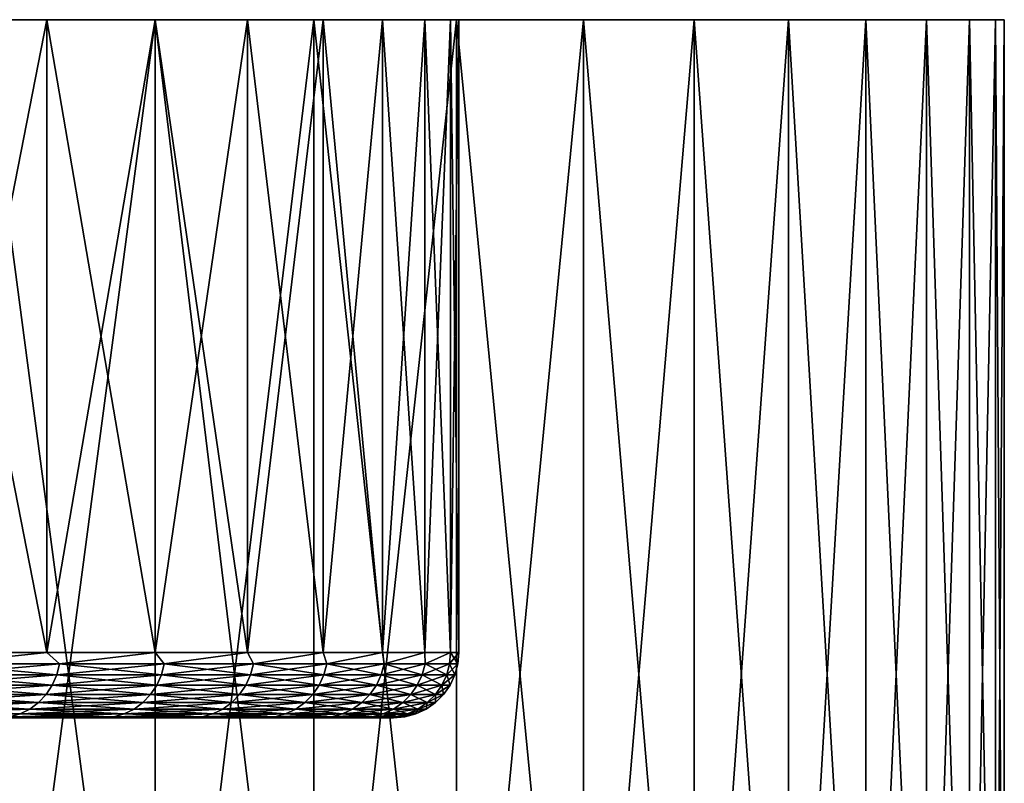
# Model space of a CAD drawing. Header units: metres. Extents: x -30 to 30, y -76 to 64.
# Tile 541 of 541: x 25.49 to 30, y 61 to 64.5. Entities that reach past the tile are written whole.
import ezdxf

# ---------------------------------------------------------------- set-up
doc = ezdxf.new("R2010")
doc.units = ezdxf.units.M
doc.layers.add('solid_508511', color=7, linetype='CONTINUOUS')

msp = doc.modelspace()

# ---------------------------------------------------------------- linework, layer by layer
at = {"layer": 'solid_508511'}
for points in [[(22.916155, 64.5, -15.201962), (26.108509, 64.5, -14.776525), (25.313326, 64.5, -16.10079)], [(23.69273, 64.5, -13.960823), (26.108509, 64.5, -14.776525), (22.916155, 64.5, -15.201962)], [(22.916155, 64.5, 15.201962), (25.313326, 64.5, 16.10079), (26.108509, 64.5, 14.776525)], [(22.916155, 64.5, 15.201962), (26.108509, 64.5, 14.776525), (23.69273, 64.5, 13.960823)], [(23.69273, 64.5, -13.960823), (26.834621, 64.5, -13.412795), (26.108509, 64.5, -14.776525)], [(24.40222, 64.5, -12.679973), (26.834621, 64.5, -13.412795), (23.69273, 64.5, -13.960823)], [(23.69273, 64.5, 13.960823), (26.108509, 64.5, 14.776525), (26.834621, 64.5, 13.412795)], [(23.69273, 64.5, 13.960823), (26.834621, 64.5, 13.412795), (24.40222, 64.5, 12.679973)], [(24.40222, 64.5, -12.679973), (27.489487, 64.5, -12.013652), (26.834621, 64.5, -13.412795)], [(25.042416, 64.5, -11.363419), (27.489487, 64.5, -12.013652), (24.40222, 64.5, -12.679973)], [(24.40222, 64.5, 12.679973), (26.834621, 64.5, 13.412795), (27.489487, 64.5, 12.013652)], [(24.40222, 64.5, 12.679973), (27.489487, 64.5, 12.013652), (25.042416, 64.5, 11.363419)], [(25.042416, 64.5, -11.363419), (28.071501, 64.5, -10.582572), (27.489487, 64.5, -12.013652)], [(25.611746, 64.5, -10.014414), (28.071501, 64.5, -10.582572), (25.042416, 64.5, -11.363419)], [(25.042416, 64.5, 11.363419), (27.489487, 64.5, 12.013652), (28.071501, 64.5, 10.582572)], [(25.042416, 64.5, 11.363419), (28.071501, 64.5, 10.582572), (25.611746, 64.5, 10.014414)], [(25.611744, 61.599998, -10.014416), (25.611746, 64.5, -10.014414), (25.042416, 64.5, -11.363419)], [(25.042456, 61.599998, -11.363335), (25.611744, 61.599998, -10.014416), (25.042416, 64.5, -11.363419)], [(25.042456, 61.599998, 11.363335), (25.042416, 64.5, 11.363419), (25.611746, 64.5, 10.014414)], [(25.611744, 61.599998, 10.014416), (25.042456, 61.599998, 11.363335), (25.611746, 64.5, 10.014414)], [(25.313259, 58.5, -16.100899), (25.313326, 64.5, -16.10079), (26.108509, 64.5, -14.776525)], [(26.108551, 58.5, -14.776453), (25.313259, 58.5, -16.100899), (26.108509, 64.5, -14.776525)], [(25.313259, 58.5, 16.100899), (26.108551, 58.5, 14.776453), (25.313326, 64.5, 16.10079)], [(26.108551, 58.5, 14.776453), (26.108509, 64.5, 14.776525), (25.313326, 64.5, 16.10079)], [(25.611744, 61.599998, -10.014416), (26.108435, 61.599998, -8.63711), (25.611746, 64.5, -10.014414)], [(25.611744, 61.599998, 10.014416), (25.611746, 64.5, 10.014414), (26.10845, 64.5, 8.637048)], [(26.108435, 61.599998, 8.63711), (25.611744, 61.599998, 10.014416), (26.10845, 64.5, 8.637048)], [(25.611746, 64.5, -10.014414), (28.579084, 64.5, -9.123364), (28.071501, 64.5, -10.582572)], [(26.10845, 64.5, -8.637048), (28.579084, 64.5, -9.123364), (25.611746, 64.5, -10.014414)], [(25.611746, 64.5, 10.014414), (28.071501, 64.5, 10.582572), (28.579084, 64.5, 9.123364)], [(25.611746, 64.5, 10.014414), (28.579084, 64.5, 9.123364), (26.10845, 64.5, 8.637048)], [(26.108435, 61.599998, -8.63711), (26.10845, 64.5, -8.637048), (25.611746, 64.5, -10.014414)], [(26.108435, 61.599998, -8.63711), (26.531116, 61.599998, -7.235321), (26.10845, 64.5, -8.637048)], [(26.108435, 61.599998, 8.63711), (26.10845, 64.5, 8.637048), (26.531103, 64.5, 7.23537)], [(26.531116, 61.599998, 7.235321), (26.108435, 61.599998, 8.63711), (26.531103, 64.5, 7.23537)], [(26.10845, 64.5, -8.637048), (29.010811, 64.5, -7.640211), (28.579084, 64.5, -9.123364)], [(26.531103, 64.5, -7.23537), (29.010811, 64.5, -7.640211), (26.10845, 64.5, -8.637048)], [(26.10845, 64.5, 8.637048), (28.579084, 64.5, 9.123364), (29.010811, 64.5, 7.640211)], [(26.10845, 64.5, 8.637048), (29.010811, 64.5, 7.640211), (26.531103, 64.5, 7.23537)], [(26.531116, 61.599998, -7.235321), (26.531103, 64.5, -7.23537), (26.10845, 64.5, -8.637048)], [(26.108551, 58.5, -14.776453), (26.108509, 64.5, -14.776525), (26.834621, 64.5, -13.412795)], [(26.834608, 58.5, 13.412824), (26.834621, 64.5, 13.412795), (26.108509, 64.5, 14.776525)], [(26.108551, 58.5, 14.776453), (26.834608, 58.5, 13.412824), (26.108509, 64.5, 14.776525)], [(26.834608, 58.5, -13.412824), (26.108551, 58.5, -14.776453), (26.834621, 64.5, -13.412795)], [(26.531103, 64.5, -7.23537), (29.365669, 64.5, -6.136566), (29.010811, 64.5, -7.640211)], [(26.878599, 64.5, -5.812999), (29.365669, 64.5, -6.136566), (26.531103, 64.5, -7.23537)], [(26.531103, 64.5, 7.23537), (29.010811, 64.5, 7.640211), (29.365669, 64.5, 6.136566)], [(26.531103, 64.5, 7.23537), (29.365669, 64.5, 6.136566), (26.878599, 64.5, 5.812999)], [(26.878593, 61.599998, -5.813022), (26.878599, 64.5, -5.812999), (26.531103, 64.5, -7.23537)], [(26.531116, 61.599998, -7.235321), (26.878593, 61.599998, -5.813022), (26.531103, 64.5, -7.23537)], [(26.531116, 61.599998, 7.235321), (26.531103, 64.5, 7.23537), (26.878599, 64.5, 5.812999)], [(26.878593, 61.599998, 5.813022), (26.531116, 61.599998, 7.235321), (26.878599, 64.5, 5.812999)], [(26.834608, 58.5, -13.412824), (26.834621, 64.5, -13.412795), (27.489487, 64.5, -12.013652)], [(27.489504, 58.5, -12.013625), (26.834608, 58.5, -13.412824), (27.489487, 64.5, -12.013652)], [(26.834608, 58.5, 13.412824), (27.489504, 58.5, 12.013625), (26.834621, 64.5, 13.412795)], [(27.489504, 58.5, 12.013625), (27.489487, 64.5, 12.013652), (26.834621, 64.5, 13.412795)], [(26.878593, 61.599998, -5.813022), (27.149879, 61.599998, -4.374246), (26.878599, 64.5, -5.812999)], [(26.878593, 61.599998, 5.813022), (26.878599, 64.5, 5.812999), (27.149864, 64.5, 4.374316)], [(27.149879, 61.599998, 4.374246), (26.878593, 61.599998, 5.813022), (27.149864, 64.5, 4.374316)], [(26.878599, 64.5, -5.812999), (29.642626, 64.5, -4.616762), (29.365669, 64.5, -6.136566)], [(27.149864, 64.5, -4.374316), (29.642626, 64.5, -4.616762), (26.878599, 64.5, -5.812999)], [(26.878599, 64.5, 5.812999), (29.365669, 64.5, 6.136566), (29.642626, 64.5, 4.616762)], [(26.878599, 64.5, 5.812999), (29.642626, 64.5, 4.616762), (27.149864, 64.5, 4.374316)], [(27.149879, 61.599998, -4.374246), (27.149864, 64.5, -4.374316), (26.878599, 64.5, -5.812999)], [(27.149864, 64.5, -4.374316), (29.840996, 64.5, -3.084619), (29.642626, 64.5, -4.616762)], [(27.344206, 64.5, -2.923066), (29.840996, 64.5, -3.084619), (27.149864, 64.5, -4.374316)], [(27.149864, 64.5, 4.374316), (29.642626, 64.5, 4.616762), (29.840996, 64.5, 3.084619)], [(27.149864, 64.5, 4.374316), (29.840996, 64.5, 3.084619), (27.344206, 64.5, 2.923066)], [(27.344208, 61.599998, -2.923071), (27.344206, 64.5, -2.923066), (27.149864, 64.5, -4.374316)], [(27.149879, 61.599998, -4.374246), (27.344208, 61.599998, -2.923071), (27.149864, 64.5, -4.374316)], [(27.149879, 61.599998, 4.374246), (27.149864, 64.5, 4.374316), (27.344206, 64.5, 2.923066)], [(27.344208, 61.599998, 2.923071), (27.149879, 61.599998, 4.374246), (27.344206, 64.5, 2.923066)], [(27.344206, 64.5, -2.923066), (29.960224, 64.5, -1.544322), (29.840996, 64.5, -3.084619)], [(27.461025, 64.5, -1.463571), (29.960224, 64.5, -1.544322), (27.344206, 64.5, -2.923066)], [(27.344206, 64.5, 2.923066), (29.840996, 64.5, 3.084619), (29.960224, 64.5, 1.544322)], [(27.344206, 64.5, 2.923066), (29.960224, 64.5, 1.544322), (27.461025, 64.5, 1.463571)], [(27.461023, 61.599998, -1.46361), (27.461025, 64.5, -1.463571), (27.344206, 64.5, -2.923066)], [(27.344208, 61.599998, -2.923071), (27.461023, 61.599998, -1.46361), (27.344206, 64.5, -2.923066)], [(27.344208, 61.599998, 2.923071), (27.344206, 64.5, 2.923066), (27.461025, 64.5, 1.463571)], [(27.461023, 61.599998, 1.46361), (27.344208, 61.599998, 2.923071), (27.461025, 64.5, 1.463571)], [(27.461023, 61.599998, -1.46361), (27.5, 61.599998), (27.461025, 64.5, -1.463571)], [(27.461023, 61.599998, 1.46361), (27.5, 64.5), (27.5, 61.599998)], [(27.461023, 61.599998, 1.46361), (27.461025, 64.5, 1.463571), (27.5, 64.5)], [(27.461025, 64.5, 1.463571), (29.960224, 64.5, 1.544322), (30, 64.5)], [(27.461025, 64.5, 1.463571), (30, 64.5), (27.5, 64.5)], [(27.5, 64.5), (29.960224, 64.5, -1.544322), (27.461025, 64.5, -1.463571)], [(27.5, 61.599998), (27.5, 64.5), (27.461025, 64.5, -1.463571)], [(27.489504, 58.5, -12.013625), (27.489487, 64.5, -12.013652), (28.071501, 64.5, -10.582572)], [(28.071503, 58.5, 10.582569), (28.071501, 64.5, 10.582572), (27.489487, 64.5, 12.013652)], [(27.489504, 58.5, 12.013625), (28.071503, 58.5, 10.582569), (27.489487, 64.5, 12.013652)], [(28.071503, 58.5, -10.582569), (27.489504, 58.5, -12.013625), (28.071501, 64.5, -10.582572)], [(27.5, 64.5), (30, 64.5), (29.960224, 64.5, -1.544322)], [(28.071503, 58.5, -10.582569), (28.071501, 64.5, -10.582572), (28.579084, 64.5, -9.123364)], [(28.57906, 58.5, 9.12345), (28.579084, 64.5, 9.123364), (28.071501, 64.5, 10.582572)], [(28.071503, 58.5, 10.582569), (28.57906, 58.5, 9.12345), (28.071501, 64.5, 10.582572)], [(28.57906, 58.5, -9.12345), (28.071503, 58.5, -10.582569), (28.579084, 64.5, -9.123364)], [(28.57906, 58.5, -9.12345), (28.579084, 64.5, -9.123364), (29.010811, 64.5, -7.640211)], [(29.01083, 58.5, -7.640138), (28.57906, 58.5, -9.12345), (29.010811, 64.5, -7.640211)], [(28.57906, 58.5, 9.12345), (29.01083, 58.5, 7.640138), (28.579084, 64.5, 9.123364)], [(29.01083, 58.5, 7.640138), (29.010811, 64.5, 7.640211), (28.579084, 64.5, 9.123364)], [(29.01083, 58.5, -7.640138), (29.010811, 64.5, -7.640211), (29.365669, 64.5, -6.136566)], [(29.365669, 58.5, 6.136565), (29.365669, 64.5, 6.136566), (29.010811, 64.5, 7.640211)], [(29.01083, 58.5, 7.640138), (29.365669, 58.5, 6.136565), (29.010811, 64.5, 7.640211)], [(29.365669, 58.5, -6.136565), (29.01083, 58.5, -7.640138), (29.365669, 64.5, -6.136566)], [(29.365669, 58.5, -6.136565), (29.365669, 64.5, -6.136566), (29.642626, 64.5, -4.616762)], [(29.642637, 58.5, -4.616719), (29.365669, 58.5, -6.136565), (29.642626, 64.5, -4.616762)], [(29.642637, 58.5, 4.616719), (29.642626, 64.5, 4.616762), (29.365669, 64.5, 6.136566)], [(29.365669, 58.5, 6.136565), (29.642637, 58.5, 4.616719), (29.365669, 64.5, 6.136566)], [(29.642637, 58.5, -4.616719), (29.642626, 64.5, -4.616762), (29.840996, 64.5, -3.084619)], [(29.840996, 58.5, 3.084631), (29.840996, 64.5, 3.084619), (29.642626, 64.5, 4.616762)], [(29.642637, 58.5, 4.616719), (29.840996, 58.5, 3.084631), (29.642626, 64.5, 4.616762)], [(29.840996, 58.5, -3.084631), (29.642637, 58.5, -4.616719), (29.840996, 64.5, -3.084619)], [(29.840996, 58.5, -3.084631), (29.840996, 64.5, -3.084619), (29.960224, 64.5, -1.544322)], [(29.960222, 58.5, -1.544363), (29.840996, 58.5, -3.084631), (29.960224, 64.5, -1.544322)], [(29.960222, 58.5, 1.544363), (29.960224, 64.5, 1.544322), (29.840996, 64.5, 3.084619)], [(29.840996, 58.5, 3.084631), (29.960222, 58.5, 1.544363), (29.840996, 64.5, 3.084619)], [(29.960222, 58.5, -1.544363), (30, 64.5), (30, 58.5)], [(29.960222, 58.5, 1.544363), (30, 58.5), (29.960224, 64.5, 1.544322)], [(29.960222, 58.5, -1.544363), (29.960224, 64.5, -1.544322), (30, 64.5)], [(29.960224, 64.5, 1.544322), (30, 58.5), (30, 64.5)], [(25.118336, 61.547905, -11.183404), (25.611744, 61.599998, -10.014416), (25.042456, 61.599998, -11.363335)], [(25.118336, 61.547905, 11.183404), (25.042456, 61.599998, 11.363335), (25.611744, 61.599998, 10.014416)], [(25.669207, 61.547905, -9.853485), (25.611744, 61.599998, -10.014416), (25.118336, 61.547905, -11.183404)], [(25.118336, 61.547905, 11.183404), (25.611744, 61.599998, 10.014416), (25.669207, 61.547905, 9.853485)], [(25.669207, 61.547905, -9.853485), (26.108435, 61.599998, -8.63711), (25.611744, 61.599998, -10.014416)], [(25.669207, 61.547905, 9.853485), (25.611744, 61.599998, 10.014416), (26.108435, 61.599998, 8.63711)], [(26.149719, 61.547905, -8.496559), (26.108435, 61.599998, -8.63711), (25.669207, 61.547905, -9.853485)], [(25.669207, 61.547905, 9.853485), (26.108435, 61.599998, 8.63711), (26.149719, 61.547905, 8.496559)], [(26.149719, 61.547905, -8.496559), (26.531116, 61.599998, -7.235321), (26.108435, 61.599998, -8.63711)], [(26.149719, 61.547905, 8.496559), (26.108435, 61.599998, 8.63711), (26.531116, 61.599998, 7.235321)], [(26.558558, 61.547905, -7.116344), (26.531116, 61.599998, -7.235321), (26.149719, 61.547905, -8.496559)], [(26.149719, 61.547905, 8.496559), (26.531116, 61.599998, 7.235321), (26.558558, 61.547905, 7.116344)], [(26.558558, 61.547905, -7.116344), (26.878593, 61.599998, -5.813022), (26.531116, 61.599998, -7.235321)], [(26.558558, 61.547905, 7.116344), (26.531116, 61.599998, 7.235321), (26.878593, 61.599998, 5.813022)], [(26.894602, 61.547905, -5.716624), (26.878593, 61.599998, -5.813022), (26.558558, 61.547905, -7.116344)], [(26.558558, 61.547905, 7.116344), (26.878593, 61.599998, 5.813022), (26.894602, 61.547905, 5.716624)], [(26.894602, 61.547905, -5.716624), (27.149879, 61.599998, -4.374246), (26.878593, 61.599998, -5.813022)], [(26.894602, 61.547905, 5.716624), (26.878593, 61.599998, 5.813022), (27.149879, 61.599998, 4.374246)], [(27.156927, 61.547905, -4.301235), (27.149879, 61.599998, -4.374246), (26.894602, 61.547905, -5.716624)], [(26.894602, 61.547905, 5.716624), (27.149879, 61.599998, 4.374246), (27.156927, 61.547905, 4.301235)], [(27.156927, 61.547905, -4.301235), (27.344208, 61.599998, -2.923071), (27.149879, 61.599998, -4.374246)], [(27.156927, 61.547905, 4.301235), (27.149879, 61.599998, 4.374246), (27.344208, 61.599998, 2.923071)], [(27.34482, 61.547905, -2.874056), (27.344208, 61.599998, -2.923071), (27.156927, 61.547905, -4.301235)], [(27.156927, 61.547905, 4.301235), (27.344208, 61.599998, 2.923071), (27.34482, 61.547905, 2.874056)], [(27.34482, 61.547905, -2.874056), (27.461023, 61.599998, -1.46361), (27.344208, 61.599998, -2.923071)], [(27.34482, 61.547905, 2.874056), (27.344208, 61.599998, 2.923071), (27.461023, 61.599998, 1.46361)], [(27.45776, 61.547905, -1.439), (27.461023, 61.599998, -1.46361), (27.34482, 61.547905, -2.874056)], [(27.34482, 61.547905, 2.874056), (27.461023, 61.599998, 1.46361), (27.45776, 61.547905, 1.439)], [(27.45776, 61.547905, 1.439), (27.461023, 61.599998, 1.46361), (27.5, 61.599998)], [(27.45776, 61.547905, 1.439), (27.5, 61.599998), (27.495441, 61.547905)], [(27.495441, 61.547905), (27.461023, 61.599998, -1.46361), (27.45776, 61.547905, -1.439)], [(27.495441, 61.547905), (27.5, 61.599998), (27.461023, 61.599998, -1.46361)], [(25.118336, 61.547905, -11.183404), (25.105955, 61.497345, -11.177892), (25.656555, 61.497345, -9.848629)], [(25.669207, 61.547905, 9.853485), (25.656555, 61.497345, 9.848629), (25.105955, 61.497345, 11.177892)], [(25.118336, 61.547905, 11.183404), (25.669207, 61.547905, 9.853485), (25.105955, 61.497345, 11.177892)], [(25.669207, 61.547905, -9.853485), (25.118336, 61.547905, -11.183404), (25.656555, 61.497345, -9.848629)], [(25.669207, 61.547905, -9.853485), (25.656555, 61.497345, -9.848629), (26.136831, 61.497345, -8.492371)], [(26.149719, 61.547905, 8.496559), (26.136831, 61.497345, 8.492371), (25.656555, 61.497345, 9.848629)], [(25.669207, 61.547905, 9.853485), (26.149719, 61.547905, 8.496559), (25.656555, 61.497345, 9.848629)], [(26.149719, 61.547905, -8.496559), (25.669207, 61.547905, -9.853485), (26.136831, 61.497345, -8.492371)], [(26.149719, 61.547905, -8.496559), (26.136831, 61.497345, -8.492371), (26.545467, 61.497345, -7.112836)], [(26.558558, 61.547905, 7.116344), (26.545467, 61.497345, 7.112836), (26.136831, 61.497345, 8.492371)], [(26.149719, 61.547905, 8.496559), (26.558558, 61.547905, 7.116344), (26.136831, 61.497345, 8.492371)], [(26.558558, 61.547905, -7.116344), (26.149719, 61.547905, -8.496559), (26.545467, 61.497345, -7.112836)], [(26.558558, 61.547905, -7.116344), (26.545467, 61.497345, -7.112836), (26.881344, 61.497345, -5.713806)], [(26.894602, 61.547905, 5.716624), (26.881344, 61.497345, 5.713806), (26.545467, 61.497345, 7.112836)], [(26.558558, 61.547905, 7.116344), (26.894602, 61.547905, 5.716624), (26.545467, 61.497345, 7.112836)], [(26.894602, 61.547905, -5.716624), (26.558558, 61.547905, -7.116344), (26.881344, 61.497345, -5.713806)], [(26.894602, 61.547905, -5.716624), (26.881344, 61.497345, -5.713806), (27.143541, 61.497345, -4.299115)], [(27.156927, 61.547905, 4.301235), (27.143541, 61.497345, 4.299115), (26.881344, 61.497345, 5.713806)], [(26.894602, 61.547905, 5.716624), (27.156927, 61.547905, 4.301235), (26.881344, 61.497345, 5.713806)], [(27.156927, 61.547905, -4.301235), (26.894602, 61.547905, -5.716624), (27.143541, 61.497345, -4.299115)], [(27.156927, 61.547905, -4.301235), (27.143541, 61.497345, -4.299115), (27.331341, 61.497345, -2.87264)], [(27.34482, 61.547905, 2.874056), (27.331341, 61.497345, 2.87264), (27.143541, 61.497345, 4.299115)], [(27.156927, 61.547905, 4.301235), (27.34482, 61.547905, 2.874056), (27.143541, 61.497345, 4.299115)], [(27.34482, 61.547905, -2.874056), (27.156927, 61.547905, -4.301235), (27.331341, 61.497345, -2.87264)], [(27.34482, 61.547905, -2.874056), (27.331341, 61.497345, -2.87264), (27.444227, 61.497345, -1.438291)], [(27.45776, 61.547905, 1.439), (27.444227, 61.497345, 1.438291), (27.331341, 61.497345, 2.87264)], [(27.34482, 61.547905, 2.874056), (27.45776, 61.547905, 1.439), (27.331341, 61.497345, 2.87264)], [(27.45776, 61.547905, -1.439), (27.34482, 61.547905, -2.874056), (27.444227, 61.497345, -1.438291)], [(27.45776, 61.547905, -1.439), (27.444227, 61.497345, -1.438291), (27.48189, 61.497345)], [(27.444227, 61.497345, 1.438291), (27.495441, 61.547905), (27.48189, 61.497345)], [(27.45776, 61.547905, 1.439), (27.495441, 61.547905), (27.444227, 61.497345, 1.438291)], [(27.495441, 61.547905), (27.45776, 61.547905, -1.439), (27.48189, 61.497345)], [(25.105955, 61.497345, -11.177892), (25.085735, 61.449909, -11.168889), (25.635891, 61.449909, -9.840696)], [(25.656555, 61.497345, 9.848629), (25.635891, 61.449909, 9.840696), (25.085735, 61.449909, 11.168889)], [(25.105955, 61.497345, 11.177892), (25.656555, 61.497345, 9.848629), (25.085735, 61.449909, 11.168889)], [(25.656555, 61.497345, -9.848629), (25.105955, 61.497345, -11.177892), (25.635891, 61.449909, -9.840696)], [(25.656555, 61.497345, -9.848629), (25.635891, 61.449909, -9.840696), (26.11578, 61.449909, -8.485531)], [(26.136831, 61.497345, 8.492371), (26.11578, 61.449909, 8.485531), (25.635891, 61.449909, 9.840696)], [(25.656555, 61.497345, 9.848629), (26.136831, 61.497345, 8.492371), (25.635891, 61.449909, 9.840696)], [(26.136831, 61.497345, -8.492371), (25.656555, 61.497345, -9.848629), (26.11578, 61.449909, -8.485531)], [(26.136831, 61.497345, -8.492371), (26.11578, 61.449909, -8.485531), (26.524086, 61.449909, -7.107108)], [(26.545467, 61.497345, 7.112836), (26.524086, 61.449909, 7.107108), (26.11578, 61.449909, 8.485531)], [(26.136831, 61.497345, 8.492371), (26.545467, 61.497345, 7.112836), (26.11578, 61.449909, 8.485531)], [(26.545467, 61.497345, -7.112836), (26.136831, 61.497345, -8.492371), (26.524086, 61.449909, -7.107108)], [(26.545467, 61.497345, -7.112836), (26.524086, 61.449909, -7.107108), (26.859694, 61.449909, -5.709204)], [(26.881344, 61.497345, 5.713806), (26.859694, 61.449909, 5.709204), (26.524086, 61.449909, 7.107108)], [(26.545467, 61.497345, 7.112836), (26.881344, 61.497345, 5.713806), (26.524086, 61.449909, 7.107108)], [(26.881344, 61.497345, -5.713806), (26.545467, 61.497345, -7.112836), (26.859694, 61.449909, -5.709204)], [(26.881344, 61.497345, -5.713806), (26.859694, 61.449909, -5.709204), (27.121679, 61.449909, -4.295652)], [(27.143541, 61.497345, 4.299115), (27.121679, 61.449909, 4.295652), (26.859694, 61.449909, 5.709204)], [(26.881344, 61.497345, 5.713806), (27.143541, 61.497345, 4.299115), (26.859694, 61.449909, 5.709204)], [(27.143541, 61.497345, -4.299115), (26.881344, 61.497345, -5.713806), (27.121679, 61.449909, -4.295652)], [(27.143541, 61.497345, -4.299115), (27.121679, 61.449909, -4.295652), (27.309328, 61.449909, -2.870326)], [(27.331341, 61.497345, 2.87264), (27.309328, 61.449909, 2.870326), (27.121679, 61.449909, 4.295652)], [(27.143541, 61.497345, 4.299115), (27.331341, 61.497345, 2.87264), (27.121679, 61.449909, 4.295652)], [(27.331341, 61.497345, -2.87264), (27.143541, 61.497345, -4.299115), (27.309328, 61.449909, -2.870326)], [(27.331341, 61.497345, -2.87264), (27.309328, 61.449909, -2.870326), (27.422123, 61.449909, -1.437133)], [(27.444227, 61.497345, 1.438291), (27.422123, 61.449909, 1.437133), (27.309328, 61.449909, 2.870326)], [(27.331341, 61.497345, 2.87264), (27.444227, 61.497345, 1.438291), (27.309328, 61.449909, 2.870326)], [(27.444227, 61.497345, -1.438291), (27.331341, 61.497345, -2.87264), (27.422123, 61.449909, -1.437133)], [(27.444227, 61.497345, -1.438291), (27.422123, 61.449909, -1.437133), (27.459755, 61.449909)], [(27.422123, 61.449909, 1.437133), (27.48189, 61.497345), (27.459755, 61.449909)], [(27.444227, 61.497345, 1.438291), (27.48189, 61.497345), (27.422123, 61.449909, 1.437133)], [(27.48189, 61.497345), (27.444227, 61.497345, -1.438291), (27.459755, 61.449909)], [(25.085735, 61.449909, -11.168889), (25.058289, 61.407043, -11.156669), (25.607843, 61.407043, -9.829929)], [(25.635891, 61.449909, 9.840696), (25.607843, 61.407043, 9.829929), (25.058289, 61.407043, 11.156669)], [(25.085735, 61.449909, 11.168889), (25.635891, 61.449909, 9.840696), (25.058289, 61.407043, 11.156669)], [(25.635891, 61.449909, -9.840696), (25.085735, 61.449909, -11.168889), (25.607843, 61.407043, -9.829929)], [(25.635891, 61.449909, -9.840696), (25.607843, 61.407043, -9.829929), (26.087206, 61.407043, -8.476247)], [(26.11578, 61.449909, 8.485531), (26.087206, 61.407043, 8.476247), (25.607843, 61.407043, 9.829929)], [(25.635891, 61.449909, 9.840696), (26.11578, 61.449909, 8.485531), (25.607843, 61.407043, 9.829929)], [(26.11578, 61.449909, -8.485531), (25.635891, 61.449909, -9.840696), (26.087206, 61.407043, -8.476247)], [(26.11578, 61.449909, -8.485531), (26.087206, 61.407043, -8.476247), (26.495068, 61.407043, -7.099332)], [(26.524086, 61.449909, 7.107108), (26.495068, 61.407043, 7.099332), (26.087206, 61.407043, 8.476247)], [(26.11578, 61.449909, 8.485531), (26.524086, 61.449909, 7.107108), (26.087206, 61.407043, 8.476247)], [(26.524086, 61.449909, -7.107108), (26.11578, 61.449909, -8.485531), (26.495068, 61.407043, -7.099332)], [(26.524086, 61.449909, -7.107108), (26.495068, 61.407043, -7.099332), (26.830307, 61.407043, -5.702958)], [(26.859694, 61.449909, 5.709204), (26.830307, 61.407043, 5.702958), (26.495068, 61.407043, 7.099332)], [(26.524086, 61.449909, 7.107108), (26.859694, 61.449909, 5.709204), (26.495068, 61.407043, 7.099332)], [(26.859694, 61.449909, -5.709204), (26.524086, 61.449909, -7.107108), (26.830307, 61.407043, -5.702958)], [(26.859694, 61.449909, -5.709204), (26.830307, 61.407043, -5.702958), (27.092007, 61.407043, -4.290952)], [(27.121679, 61.449909, 4.295652), (27.092007, 61.407043, 4.290952), (26.830307, 61.407043, 5.702958)], [(26.859694, 61.449909, 5.709204), (27.121679, 61.449909, 4.295652), (26.830307, 61.407043, 5.702958)], [(27.121679, 61.449909, -4.295652), (26.859694, 61.449909, -5.709204), (27.092007, 61.407043, -4.290952)], [(27.121679, 61.449909, -4.295652), (27.092007, 61.407043, -4.290952), (27.279449, 61.407043, -2.867186)], [(27.309328, 61.449909, 2.870326), (27.279449, 61.407043, 2.867186), (27.092007, 61.407043, 4.290952)], [(27.121679, 61.449909, 4.295652), (27.309328, 61.449909, 2.870326), (27.092007, 61.407043, 4.290952)], [(27.309328, 61.449909, -2.870326), (27.121679, 61.449909, -4.295652), (27.279449, 61.407043, -2.867186)], [(27.309328, 61.449909, -2.870326), (27.279449, 61.407043, -2.867186), (27.39212, 61.407043, -1.43556)], [(27.422123, 61.449909, 1.437133), (27.39212, 61.407043, 1.43556), (27.279449, 61.407043, 2.867186)], [(27.309328, 61.449909, 2.870326), (27.422123, 61.449909, 1.437133), (27.279449, 61.407043, 2.867186)], [(27.422123, 61.449909, -1.437133), (27.309328, 61.449909, -2.870326), (27.39212, 61.407043, -1.43556)], [(27.422123, 61.449909, -1.437133), (27.39212, 61.407043, -1.43556), (27.429712, 61.407043)], [(27.39212, 61.407043, 1.43556), (27.459755, 61.449909), (27.429712, 61.407043)], [(27.422123, 61.449909, 1.437133), (27.459755, 61.449909), (27.39212, 61.407043, 1.43556)], [(27.459755, 61.449909), (27.422123, 61.449909, -1.437133), (27.429712, 61.407043)], [(25.058289, 61.407043, -11.156669), (25.024454, 61.370052, -11.141605), (25.573265, 61.370052, -9.816657)], [(25.607843, 61.407043, 9.829929), (25.573265, 61.370052, 9.816657), (25.024454, 61.370052, 11.141605)], [(25.058289, 61.407043, 11.156669), (25.607843, 61.407043, 9.829929), (25.024454, 61.370052, 11.141605)], [(25.607843, 61.407043, -9.829929), (25.058289, 61.407043, -11.156669), (25.573265, 61.370052, -9.816657)], [(25.607843, 61.407043, -9.829929), (25.573265, 61.370052, -9.816657), (26.051983, 61.370052, -8.464803)], [(26.087206, 61.407043, 8.476247), (26.051983, 61.370052, 8.464803), (25.573265, 61.370052, 9.816657)], [(25.607843, 61.407043, 9.829929), (26.087206, 61.407043, 8.476247), (25.573265, 61.370052, 9.816657)], [(26.087206, 61.407043, -8.476247), (25.607843, 61.407043, -9.829929), (26.051983, 61.370052, -8.464803)], [(26.087206, 61.407043, -8.476247), (26.051983, 61.370052, -8.464803), (26.459293, 61.370052, -7.089746)], [(26.495068, 61.407043, 7.099332), (26.459293, 61.370052, 7.089746), (26.051983, 61.370052, 8.464803)], [(26.087206, 61.407043, 8.476247), (26.495068, 61.407043, 7.099332), (26.051983, 61.370052, 8.464803)], [(26.495068, 61.407043, -7.099332), (26.087206, 61.407043, -8.476247), (26.459293, 61.370052, -7.089746)], [(26.495068, 61.407043, -7.099332), (26.459293, 61.370052, -7.089746), (26.794081, 61.370052, -5.695258)], [(26.830307, 61.407043, 5.702958), (26.794081, 61.370052, 5.695258), (26.459293, 61.370052, 7.089746)], [(26.495068, 61.407043, 7.099332), (26.830307, 61.407043, 5.702958), (26.459293, 61.370052, 7.089746)], [(26.830307, 61.407043, -5.702958), (26.495068, 61.407043, -7.099332), (26.794081, 61.370052, -5.695258)], [(26.830307, 61.407043, -5.702958), (26.794081, 61.370052, -5.695258), (27.055426, 61.370052, -4.285159)], [(27.092007, 61.407043, 4.290952), (27.055426, 61.370052, 4.285159), (26.794081, 61.370052, 5.695258)], [(26.830307, 61.407043, 5.702958), (27.092007, 61.407043, 4.290952), (26.794081, 61.370052, 5.695258)], [(27.092007, 61.407043, -4.290952), (26.830307, 61.407043, -5.702958), (27.055426, 61.370052, -4.285159)], [(27.092007, 61.407043, -4.290952), (27.055426, 61.370052, -4.285159), (27.242617, 61.370052, -2.863314)], [(27.279449, 61.407043, 2.867186), (27.242617, 61.370052, 2.863314), (27.055426, 61.370052, 4.285159)], [(27.092007, 61.407043, 4.290952), (27.279449, 61.407043, 2.867186), (27.055426, 61.370052, 4.285159)], [(27.279449, 61.407043, -2.867186), (27.092007, 61.407043, -4.290952), (27.242617, 61.370052, -2.863314)], [(27.279449, 61.407043, -2.867186), (27.242617, 61.370052, -2.863314), (27.355135, 61.370052, -1.433622)], [(27.39212, 61.407043, 1.43556), (27.355135, 61.370052, 1.433622), (27.242617, 61.370052, 2.863314)], [(27.279449, 61.407043, 2.867186), (27.39212, 61.407043, 1.43556), (27.242617, 61.370052, 2.863314)], [(27.39212, 61.407043, -1.43556), (27.279449, 61.407043, -2.867186), (27.355135, 61.370052, -1.433622)], [(27.39212, 61.407043, -1.43556), (27.355135, 61.370052, -1.433622), (27.392675, 61.370052)], [(27.355135, 61.370052, 1.433622), (27.429712, 61.407043), (27.392675, 61.370052)], [(27.39212, 61.407043, 1.43556), (27.429712, 61.407043), (27.355135, 61.370052, 1.433622)], [(27.429712, 61.407043), (27.39212, 61.407043, -1.43556), (27.392675, 61.370052)], [(24.985262, 61.340061, -11.124155), (24.941902, 61.317986, -11.10485), (25.488903, 61.317986, -9.784273)], [(25.533213, 61.340061, 9.801282), (25.488903, 61.317986, 9.784273), (24.941902, 61.317986, 11.10485)], [(24.985262, 61.340061, 11.124155), (25.533213, 61.340061, 9.801282), (24.941902, 61.317986, 11.10485)], [(25.024454, 61.370052, -11.141605), (24.985262, 61.340061, -11.124155), (25.533213, 61.340061, -9.801282)], [(25.573265, 61.370052, 9.816657), (25.533213, 61.340061, 9.801282), (24.985262, 61.340061, 11.124155)], [(25.024454, 61.370052, 11.141605), (25.573265, 61.370052, 9.816657), (24.985262, 61.340061, 11.124155)], [(25.533213, 61.340061, -9.801282), (24.985262, 61.340061, -11.124155), (25.488903, 61.317986, -9.784273)], [(25.573265, 61.370052, -9.816657), (25.024454, 61.370052, -11.141605), (25.533213, 61.340061, -9.801282)], [(25.533213, 61.340061, -9.801282), (25.488903, 61.317986, -9.784273), (25.96604, 61.317986, -8.436878)], [(26.011181, 61.340061, 8.451545), (25.96604, 61.317986, 8.436878), (25.488903, 61.317986, 9.784273)], [(25.533213, 61.340061, 9.801282), (26.011181, 61.340061, 8.451545), (25.488903, 61.317986, 9.784273)], [(25.573265, 61.370052, -9.816657), (25.533213, 61.340061, -9.801282), (26.011181, 61.340061, -8.451545)], [(26.051983, 61.370052, 8.464803), (26.011181, 61.340061, 8.451545), (25.533213, 61.340061, 9.801282)], [(25.573265, 61.370052, 9.816657), (26.051983, 61.370052, 8.464803), (25.533213, 61.340061, 9.801282)], [(26.011181, 61.340061, -8.451545), (25.533213, 61.340061, -9.801282), (25.96604, 61.317986, -8.436878)], [(26.051983, 61.370052, -8.464803), (25.573265, 61.370052, -9.816657), (26.011181, 61.340061, -8.451545)], [(26.011181, 61.340061, -8.451545), (25.96604, 61.317986, -8.436878), (26.372007, 61.317986, -7.066358)], [(26.417852, 61.340061, 7.078642), (26.372007, 61.317986, 7.066358), (25.96604, 61.317986, 8.436878)], [(26.011181, 61.340061, 8.451545), (26.417852, 61.340061, 7.078642), (25.96604, 61.317986, 8.436878)], [(26.051983, 61.370052, -8.464803), (26.011181, 61.340061, -8.451545), (26.417852, 61.340061, -7.078642)], [(26.459293, 61.370052, 7.089746), (26.417852, 61.340061, 7.078642), (26.011181, 61.340061, 8.451545)], [(26.051983, 61.370052, 8.464803), (26.459293, 61.370052, 7.089746), (26.011181, 61.340061, 8.451545)], [(26.417852, 61.340061, -7.078642), (26.011181, 61.340061, -8.451545), (26.372007, 61.317986, -7.066358)], [(26.459293, 61.370052, -7.089746), (26.051983, 61.370052, -8.464803), (26.417852, 61.340061, -7.078642)], [(26.417852, 61.340061, -7.078642), (26.372007, 61.317986, -7.066358), (26.70569, 61.317986, -5.67647)], [(26.752115, 61.340061, 5.686337), (26.70569, 61.317986, 5.67647), (26.372007, 61.317986, 7.066358)], [(26.417852, 61.340061, 7.078642), (26.752115, 61.340061, 5.686337), (26.372007, 61.317986, 7.066358)], [(26.459293, 61.370052, -7.089746), (26.417852, 61.340061, -7.078642), (26.752115, 61.340061, -5.686337)], [(26.794081, 61.370052, 5.695258), (26.752115, 61.340061, 5.686337), (26.417852, 61.340061, 7.078642)], [(26.459293, 61.370052, 7.089746), (26.794081, 61.370052, 5.695258), (26.417852, 61.340061, 7.078642)], [(26.752115, 61.340061, -5.686337), (26.417852, 61.340061, -7.078642), (26.70569, 61.317986, -5.67647)], [(26.794081, 61.370052, -5.695258), (26.459293, 61.370052, -7.089746), (26.752115, 61.340061, -5.686337)], [(26.752115, 61.340061, -5.686337), (26.70569, 61.317986, -5.67647), (26.966173, 61.317986, -4.271022)], [(27.013052, 61.340061, 4.278447), (26.966173, 61.317986, 4.271022), (26.70569, 61.317986, 5.67647)], [(26.752115, 61.340061, 5.686337), (27.013052, 61.340061, 4.278447), (26.70569, 61.317986, 5.67647)], [(26.794081, 61.370052, -5.695258), (26.752115, 61.340061, -5.686337), (27.013052, 61.340061, -4.278447)], [(27.055426, 61.370052, 4.285159), (27.013052, 61.340061, 4.278447), (26.752115, 61.340061, 5.686337)], [(26.794081, 61.370052, 5.695258), (27.055426, 61.370052, 4.285159), (26.752115, 61.340061, 5.686337)], [(27.013052, 61.340061, -4.278447), (26.752115, 61.340061, -5.686337), (26.966173, 61.317986, -4.271022)], [(27.055426, 61.370052, -4.285159), (26.794081, 61.370052, -5.695258), (27.013052, 61.340061, -4.278447)], [(27.013052, 61.340061, -4.278447), (26.966173, 61.317986, -4.271022), (27.152746, 61.317986, -2.853868)], [(27.199947, 61.340061, 2.85883), (27.152746, 61.317986, 2.853868), (26.966173, 61.317986, 4.271022)], [(27.013052, 61.340061, 4.278447), (27.199947, 61.340061, 2.85883), (26.966173, 61.317986, 4.271022)], [(27.055426, 61.370052, -4.285159), (27.013052, 61.340061, -4.278447), (27.199947, 61.340061, -2.85883)], [(27.242617, 61.370052, 2.863314), (27.199947, 61.340061, 2.85883), (27.013052, 61.340061, 4.278447)], [(27.055426, 61.370052, 4.285159), (27.242617, 61.370052, 2.863314), (27.013052, 61.340061, 4.278447)], [(27.199947, 61.340061, -2.85883), (27.013052, 61.340061, -4.278447), (27.152746, 61.317986, -2.853868)], [(27.242617, 61.370052, -2.863314), (27.055426, 61.370052, -4.285159), (27.199947, 61.340061, -2.85883)], [(27.199947, 61.340061, -2.85883), (27.152746, 61.317986, -2.853868), (27.264894, 61.317986, -1.428892)], [(27.312292, 61.340061, 1.431377), (27.264894, 61.317986, 1.428892), (27.152746, 61.317986, 2.853868)], [(27.199947, 61.340061, 2.85883), (27.312292, 61.340061, 1.431377), (27.152746, 61.317986, 2.853868)], [(27.242617, 61.370052, -2.863314), (27.199947, 61.340061, -2.85883), (27.312292, 61.340061, -1.431377)], [(27.355135, 61.370052, 1.433622), (27.312292, 61.340061, 1.431377), (27.199947, 61.340061, 2.85883)], [(27.242617, 61.370052, 2.863314), (27.355135, 61.370052, 1.433622), (27.199947, 61.340061, 2.85883)], [(27.312292, 61.340061, -1.431377), (27.199947, 61.340061, -2.85883), (27.264894, 61.317986, -1.428892)], [(27.355135, 61.370052, -1.433622), (27.242617, 61.370052, -2.863314), (27.312292, 61.340061, -1.431377)], [(27.312292, 61.340061, -1.431377), (27.264894, 61.317986, -1.428892), (27.302311, 61.317986)], [(27.264894, 61.317986, 1.428892), (27.349773, 61.340061), (27.302311, 61.317986)], [(27.312292, 61.340061, 1.431377), (27.349773, 61.340061), (27.264894, 61.317986, 1.428892)], [(27.349773, 61.340061), (27.312292, 61.340061, -1.431377), (27.302311, 61.317986)], [(27.355135, 61.370052, -1.433622), (27.312292, 61.340061, -1.431377), (27.349773, 61.340061)], [(27.312292, 61.340061, 1.431377), (27.392675, 61.370052), (27.349773, 61.340061)], [(27.355135, 61.370052, 1.433622), (27.392675, 61.370052), (27.312292, 61.340061, 1.431377)], [(27.392675, 61.370052), (27.355135, 61.370052, -1.433622), (27.349773, 61.340061)], [(21.586782, 61.299999, 10.602509), (25.271879, 61.299999, 10.058435), (25.534985, 61.299999, 9.37041)], [(22.156908, 61.299999, 9.35275), (21.586782, 61.299999, 10.602509), (25.534985, 61.299999, 9.37041)], [(22.156908, 61.299999, 9.35275), (25.534985, 61.299999, 9.37041), (25.779356, 61.299999, 8.675528)], [(22.65469, 61.299999, 8.072639), (22.156908, 61.299999, 9.35275), (25.779356, 61.299999, 8.675528)], [(22.156908, 61.299999, -9.35275), (25.534985, 61.299999, -9.370409), (25.271879, 61.299999, -10.058435)], [(22.156908, 61.299999, -9.35275), (25.779356, 61.299999, -8.675528), (25.534985, 61.299999, -9.370409)], [(22.156908, 61.299999, -9.35275), (22.65469, 61.299999, -8.072639), (25.779356, 61.299999, -8.675528)], [(22.65469, 61.299999, 8.072639), (26.00485, 61.299999, 7.974188), (26.211357, 61.299999, 7.266691)], [(23.078732, 61.299999, 6.765689), (22.65469, 61.299999, 8.072639), (26.211357, 61.299999, 7.266691)], [(22.65469, 61.299999, 8.072639), (25.779356, 61.299999, 8.675528), (26.00485, 61.299999, 7.974188)], [(22.65469, 61.299999, -8.072639), (26.00485, 61.299999, -7.974188), (25.779356, 61.299999, -8.675528)], [(22.65469, 61.299999, -8.072639), (23.078732, 61.299999, -6.765689), (26.00485, 61.299999, -7.974188)], [(23.078732, 61.299999, 6.765689), (26.211357, 61.299999, 7.266691), (26.398636, 61.299999, 6.553759)], [(23.262642, 61.299999, 6.103429), (23.078732, 61.299999, 6.765689), (26.398636, 61.299999, 6.553759)], [(23.078732, 61.299999, -6.765689), (26.211357, 61.299999, -7.26669), (26.00485, 61.299999, -7.974188)], [(23.078732, 61.299999, -6.765689), (26.398636, 61.299999, -6.553758), (26.211357, 61.299999, -7.26669)], [(23.078732, 61.299999, -6.765689), (23.262642, 61.299999, -6.103429), (26.398636, 61.299999, -6.553758)], [(23.262642, 61.299999, 6.103429), (26.398636, 61.299999, 6.553759), (26.566574, 61.299999, 5.835848)], [(23.427618, 61.299999, 5.435914), (23.262642, 61.299999, 6.103429), (26.566574, 61.299999, 5.835848)], [(23.262642, 61.299999, -6.103429), (26.566574, 61.299999, -5.835848), (26.398636, 61.299999, -6.553758)], [(23.262642, 61.299999, -6.103429), (23.427618, 61.299999, -5.435914), (26.566574, 61.299999, -5.835848)], [(23.427618, 61.299999, 5.435914), (26.714979, 61.299999, 5.113665), (26.843706, 61.299999, 4.388092)], [(23.699902, 61.299999, 4.088665), (23.427618, 61.299999, 5.435914), (26.843706, 61.299999, 4.388092)], [(23.427618, 61.299999, 5.435914), (26.566574, 61.299999, 5.835848), (26.714979, 61.299999, 5.113665)], [(23.427618, 61.299999, -5.435914), (26.714979, 61.299999, -5.113665), (26.566574, 61.299999, -5.835848)], [(23.427618, 61.299999, -5.435914), (23.699902, 61.299999, -4.088665), (26.714979, 61.299999, -5.113665)], [(23.699902, 61.299999, 4.088665), (26.95269, 61.299999, 3.659549), (27.04183, 61.299999, 2.929021)], [(23.894592, 61.299999, 2.729605), (23.699902, 61.299999, 4.088665), (27.04183, 61.299999, 2.929021)], [(23.699902, 61.299999, 4.088665), (26.843706, 61.299999, 4.388092), (26.95269, 61.299999, 3.659549)], [(23.699902, 61.299999, -4.088665), (26.843706, 61.299999, -4.388092), (26.714979, 61.299999, -5.113665)], [(23.699902, 61.299999, -4.088665), (26.95269, 61.299999, -3.659549), (26.843706, 61.299999, -4.388092)], [(23.699902, 61.299999, -4.088665), (23.894592, 61.299999, -2.729605), (26.95269, 61.299999, -3.659549)], [(23.894592, 61.299999, 2.729605), (27.11112, 61.299999, 2.19712), (27.160542, 61.299999, 1.464408)], [(24.01124, 61.299999, 1.364723), (23.894592, 61.299999, 2.729605), (27.160542, 61.299999, 1.464408)], [(23.894592, 61.299999, 2.729605), (27.04183, 61.299999, 2.929021), (27.11112, 61.299999, 2.19712)], [(23.894592, 61.299999, -2.729605), (27.04183, 61.299999, -2.92902), (26.95269, 61.299999, -3.659549)], [(23.894592, 61.299999, -2.729605), (27.11112, 61.299999, -2.19712), (27.04183, 61.299999, -2.92902)], [(23.894592, 61.299999, -2.729605), (24.01124, 61.299999, -1.364723), (27.11112, 61.299999, -2.19712)], [(24.01124, 61.299999, 1.364723), (27.190168, 61.299999, 0.73202), (27.200001, 61.299999)], [(24.01124, 61.299999, 1.364723), (27.200001, 61.299999), (24.049999, 61.299999)], [(24.01124, 61.299999, 1.364723), (27.160542, 61.299999, 1.464408), (27.190168, 61.299999, 0.73202)], [(24.01124, 61.299999, -1.364723), (27.160542, 61.299999, -1.464408), (27.11112, 61.299999, -2.19712)], [(24.01124, 61.299999, -1.364723), (27.190168, 61.299999, -0.73202), (27.160542, 61.299999, -1.464408)], [(24.01124, 61.299999, -1.364723), (24.049999, 61.299999), (27.190168, 61.299999, -0.73202)], [(24.049999, 61.299999), (27.200001, 61.299999), (27.190168, 61.299999, -0.73202)], [(25.488903, 61.317986, 9.784273), (25.441685, 61.304493, 9.766148), (24.895697, 61.304493, 11.084279)], [(24.941902, 61.317986, 11.10485), (25.488903, 61.317986, 9.784273), (24.895697, 61.304493, 11.084279)], [(25.488903, 61.317986, -9.784273), (24.941902, 61.317986, -11.10485), (25.441685, 61.304493, -9.766148)], [(25.441685, 61.304493, 9.766148), (25.534985, 61.299999, 9.37041), (25.271879, 61.299999, 10.058435)], [(25.441685, 61.304493, -9.766148), (25.271879, 61.299999, -10.058435), (25.534985, 61.299999, -9.370409)], [(25.488903, 61.317986, -9.784273), (25.441685, 61.304493, -9.766148), (25.917938, 61.304493, -8.421248)], [(25.96604, 61.317986, 8.436878), (25.917938, 61.304493, 8.421248), (25.441685, 61.304493, 9.766148)], [(25.488903, 61.317986, 9.784273), (25.96604, 61.317986, 8.436878), (25.441685, 61.304493, 9.766148)], [(25.441685, 61.304493, 9.766148), (25.917938, 61.304493, 8.421248), (25.534985, 61.299999, 9.37041)], [(25.441685, 61.304493, -9.766148), (25.534985, 61.299999, -9.370409), (25.779356, 61.299999, -8.675528)], [(25.917938, 61.304493, -8.421248), (25.441685, 61.304493, -9.766148), (25.779356, 61.299999, -8.675528)], [(25.96604, 61.317986, -8.436878), (25.488903, 61.317986, -9.784273), (25.917938, 61.304493, -8.421248)], [(25.917938, 61.304493, 8.421248), (25.779356, 61.299999, 8.675528), (25.534985, 61.299999, 9.37041)], [(25.917938, 61.304493, 8.421248), (26.00485, 61.299999, 7.974188), (25.779356, 61.299999, 8.675528)], [(25.917938, 61.304493, -8.421248), (25.779356, 61.299999, -8.675528), (26.00485, 61.299999, -7.974188)], [(25.96604, 61.317986, -8.436878), (25.917938, 61.304493, -8.421248), (26.323153, 61.304493, -7.053267)], [(26.372007, 61.317986, 7.066358), (26.323153, 61.304493, 7.053267), (25.917938, 61.304493, 8.421248)], [(25.96604, 61.317986, 8.436878), (26.372007, 61.317986, 7.066358), (25.917938, 61.304493, 8.421248)], [(25.917938, 61.304493, 8.421248), (26.323153, 61.304493, 7.053267), (26.00485, 61.299999, 7.974188)], [(25.917938, 61.304493, -8.421248), (26.00485, 61.299999, -7.974188), (26.211357, 61.299999, -7.26669)], [(26.323153, 61.304493, -7.053267), (25.917938, 61.304493, -8.421248), (26.211357, 61.299999, -7.26669)], [(26.372007, 61.317986, -7.066358), (25.96604, 61.317986, -8.436878), (26.323153, 61.304493, -7.053267)], [(26.323153, 61.304493, 7.053267), (26.211357, 61.299999, 7.266691), (26.00485, 61.299999, 7.974188)], [(26.323153, 61.304493, 7.053267), (26.398636, 61.299999, 6.553759), (26.211357, 61.299999, 7.266691)], [(26.323153, 61.304493, -7.053267), (26.211357, 61.299999, -7.26669), (26.398636, 61.299999, -6.553758)], [(26.372007, 61.317986, -7.066358), (26.323153, 61.304493, -7.053267), (26.656218, 61.304493, -5.665954)], [(26.70569, 61.317986, 5.67647), (26.656218, 61.304493, 5.665954), (26.323153, 61.304493, 7.053267)], [(26.372007, 61.317986, 7.066358), (26.70569, 61.317986, 5.67647), (26.323153, 61.304493, 7.053267)], [(26.323153, 61.304493, 7.053267), (26.656218, 61.304493, 5.665954), (26.398636, 61.299999, 6.553759)], [(26.323153, 61.304493, -7.053267), (26.398636, 61.299999, -6.553758), (26.566574, 61.299999, -5.835848)], [(26.656218, 61.304493, -5.665954), (26.323153, 61.304493, -7.053267), (26.566574, 61.299999, -5.835848)], [(26.70569, 61.317986, -5.67647), (26.372007, 61.317986, -7.066358), (26.656218, 61.304493, -5.665954)], [(26.656218, 61.304493, 5.665954), (26.566574, 61.299999, 5.835848), (26.398636, 61.299999, 6.553759)], [(26.656218, 61.304493, 5.665954), (26.714979, 61.299999, 5.113665), (26.566574, 61.299999, 5.835848)], [(26.656218, 61.304493, -5.665954), (26.566574, 61.299999, -5.835848), (26.714979, 61.299999, -5.113665)], [(26.70569, 61.317986, -5.67647), (26.656218, 61.304493, -5.665954), (26.91622, 61.304493, -4.26311)], [(26.966173, 61.317986, 4.271022), (26.91622, 61.304493, 4.26311), (26.656218, 61.304493, 5.665954)], [(26.70569, 61.317986, 5.67647), (26.966173, 61.317986, 4.271022), (26.656218, 61.304493, 5.665954)], [(26.656218, 61.304493, 5.665954), (26.91622, 61.304493, 4.26311), (26.714979, 61.299999, 5.113665)], [(26.656218, 61.304493, -5.665954), (26.714979, 61.299999, -5.113665), (26.843706, 61.299999, -4.388092)], [(26.91622, 61.304493, -4.26311), (26.656218, 61.304493, -5.665954), (26.843706, 61.299999, -4.388092)], [(26.966173, 61.317986, -4.271022), (26.70569, 61.317986, -5.67647), (26.91622, 61.304493, -4.26311)], [(26.91622, 61.304493, 4.26311), (26.843706, 61.299999, 4.388092), (26.714979, 61.299999, 5.113665)], [(26.91622, 61.304493, 4.26311), (26.95269, 61.299999, 3.659549), (26.843706, 61.299999, 4.388092)], [(26.91622, 61.304493, -4.26311), (26.843706, 61.299999, -4.388092), (26.95269, 61.299999, -3.659549)], [(26.966173, 61.317986, -4.271022), (26.91622, 61.304493, -4.26311), (27.102446, 61.304493, -2.848582)], [(27.152746, 61.317986, 2.853868), (27.102446, 61.304493, 2.848582), (26.91622, 61.304493, 4.26311)], [(26.966173, 61.317986, 4.271022), (27.152746, 61.317986, 2.853868), (26.91622, 61.304493, 4.26311)], [(26.91622, 61.304493, 4.26311), (27.102446, 61.304493, 2.848582), (26.95269, 61.299999, 3.659549)], [(26.91622, 61.304493, -4.26311), (26.95269, 61.299999, -3.659549), (27.04183, 61.299999, -2.92902)], [(27.102446, 61.304493, -2.848582), (26.91622, 61.304493, -4.26311), (27.04183, 61.299999, -2.92902)], [(27.102446, 61.304493, 2.848582), (27.04183, 61.299999, 2.929021), (26.95269, 61.299999, 3.659549)], [(27.152746, 61.317986, -2.853868), (26.966173, 61.317986, -4.271022), (27.102446, 61.304493, -2.848582)], [(27.102446, 61.304493, 2.848582), (27.11112, 61.299999, 2.19712), (27.04183, 61.299999, 2.929021)], [(27.102446, 61.304493, -2.848582), (27.04183, 61.299999, -2.92902), (27.11112, 61.299999, -2.19712)], [(27.152746, 61.317986, -2.853868), (27.102446, 61.304493, -2.848582), (27.214386, 61.304493, -1.426246)], [(27.264894, 61.317986, 1.428892), (27.214386, 61.304493, 1.426246), (27.102446, 61.304493, 2.848582)], [(27.152746, 61.317986, 2.853868), (27.264894, 61.317986, 1.428892), (27.102446, 61.304493, 2.848582)], [(27.102446, 61.304493, 2.848582), (27.214386, 61.304493, 1.426246), (27.11112, 61.299999, 2.19712)], [(27.102446, 61.304493, -2.848582), (27.11112, 61.299999, -2.19712), (27.160542, 61.299999, -1.464408)], [(27.214386, 61.304493, -1.426246), (27.102446, 61.304493, -2.848582), (27.160542, 61.299999, -1.464408)], [(27.214386, 61.304493, 1.426246), (27.160542, 61.299999, 1.464408), (27.11112, 61.299999, 2.19712)], [(27.264894, 61.317986, -1.428892), (27.152746, 61.317986, -2.853868), (27.214386, 61.304493, -1.426246)], [(27.214386, 61.304493, 1.426246), (27.190168, 61.299999, 0.73202), (27.160542, 61.299999, 1.464408)], [(27.214386, 61.304493, -1.426246), (27.160542, 61.299999, -1.464408), (27.190168, 61.299999, -0.73202)], [(27.251734, 61.304493), (27.200001, 61.299999), (27.190168, 61.299999, 0.73202)], [(27.214386, 61.304493, -1.426246), (27.190168, 61.299999, -0.73202), (27.200001, 61.299999)], [(27.214386, 61.304493, 1.426246), (27.251734, 61.304493), (27.190168, 61.299999, 0.73202)], [(27.251734, 61.304493), (27.214386, 61.304493, -1.426246), (27.200001, 61.299999)], [(27.264894, 61.317986, -1.428892), (27.214386, 61.304493, -1.426246), (27.251734, 61.304493)], [(27.214386, 61.304493, 1.426246), (27.302311, 61.317986), (27.251734, 61.304493)], [(27.264894, 61.317986, 1.428892), (27.302311, 61.317986), (27.214386, 61.304493, 1.426246)], [(27.302311, 61.317986), (27.264894, 61.317986, -1.428892), (27.251734, 61.304493)]]:
    msp.add_3dface(points, dxfattribs=at)

doc.saveas('drawing.dxf')
